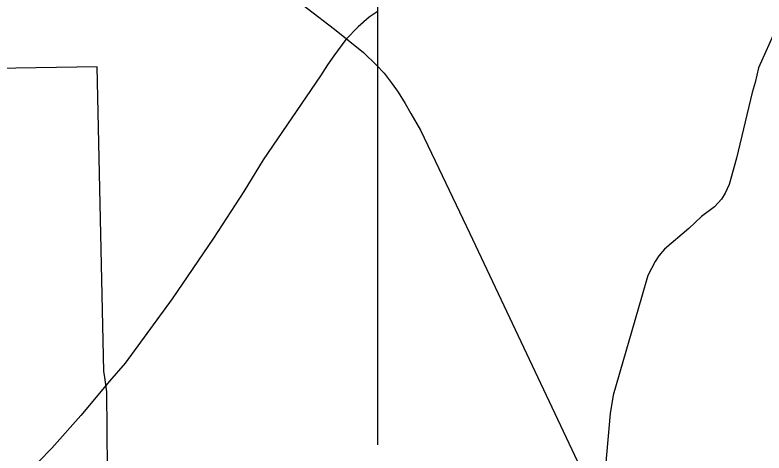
# Model space of a CAD drawing. Extents: x 1671357 to 13005564, y 567358 to 14261451.
# Drawn here: x 12758482.289 to 12758484.701, y 14259877.006 to 14259878.415 of the extents above; entities that cross this region are included whole.
import ezdxf

# ---------------------------------------------------------------- set-up
doc = ezdxf.new("R2010")
doc.units = 0
for name, color, linetype in [('32', 7, 'Continuous'), ('40', 7, 'Continuous'), ('43', 7, 'Continuous'), ('Default', 7, 'Continuous')]:
    doc.layers.add(name, color=color, linetype=linetype)

msp = doc.modelspace()

# ---------------------------------------------------------------- linework, layer by layer
at = {"layer": '32'}
for points in [[(12758482.5544, 14259878.2485), (12758482.0949, 14259878.241), (12758481.9843, 14259878.2399), (12758481.8651, 14259878.2401), (12758481.8403, 14259878.2407), (12758481.7981, 14259878.2376), (12758481.7522, 14259878.2365), (12758481.7205, 14259878.2347), (12758481.6712, 14259878.2395), (12758481.6306, 14259878.2405), (12758481.5477, 14259878.2421), (12758481.287, 14259878.2308), (12758481.2547, 14259878.2151), (12758481.1874, 14259878.1669), (12758481.1776, 14259878.163), (12758481.1519, 14259878.1565), (12758481.1429, 14259878.1523), (12758481.1462, 14259877.6613)], [(12758482.6034, 14259875.9368), (12758482.5882, 14259876.8298), (12758482.5852, 14259877.2025), (12758482.5785, 14259877.2487), (12758482.5759, 14259877.2695), (12758482.5544, 14259878.2485)]]:
    msp.add_lwpolyline(points, dxfattribs=at)
at = {"layer": '40'}
for points in [[(12758481.0738, 14259880.1343), (12758483.2312, 14259878.4361), (12758483.3179, 14259878.3692), (12758483.4112, 14259878.2949), (12758483.453, 14259878.2537), (12758483.4779, 14259878.2283), (12758483.5038, 14259878.1932), (12758483.5231, 14259878.1671), (12758483.5458, 14259878.1301), (12758483.5636, 14259878.0984), (12758483.5945, 14259878.0449), (12758483.6539, 14259877.9216), (12758483.754, 14259877.7121)], [(12758483.754, 14259877.7121), (12758484.5732, 14259875.9774)]]:
    msp.add_lwpolyline(points, dxfattribs=at)
at = {"layer": '43'}
for points in [[(12758483.4556, 14259878.4251), (12758483.4295, 14259878.4084), (12758483.3947, 14259878.3773), (12758483.355, 14259878.3362), (12758483.3155, 14259878.2842), (12758483.2951, 14259878.2547), (12758483.2729, 14259878.2191), (12758483.088, 14259877.9496), (12758483.0264, 14259877.8474), (12758482.9285, 14259877.6972)], [(12758484.7401, 14259878.3713), (12758484.6837, 14259878.2448), (12758484.6722, 14259878.1982), (12758484.6625, 14259878.1653), (12758484.6125, 14259877.9545), (12758484.5892, 14259877.8698), (12758484.5757, 14259877.8422), (12758484.5641, 14259877.8223), (12758484.542, 14259877.798), (12758484.4999, 14259877.7673), (12758484.4594, 14259877.7278)], [(12758484.4594, 14259877.7278), (12758484.3808, 14259877.6613), (12758484.3625, 14259877.6405), (12758484.3503, 14259877.6224), (12758484.3273, 14259877.5768), (12758484.307, 14259877.5058)], [(12758482.9285, 14259877.6972), (12758482.7956, 14259877.5016), (12758482.6437, 14259877.2949), (12758482.5939, 14259877.2374), (12758482.5013, 14259877.1263), (12758482.4084, 14259877.0214), (12758482.3238, 14259876.9359), (12758482.2506, 14259876.8504), (12758482.2213, 14259876.8234), (12758482.195, 14259876.8029), (12758482.0419, 14259876.7115), (12758481.2159, 14259876.2653), (12758481.2003, 14259876.2589), (12758481.1811, 14259876.2587), (12758481.1614, 14259876.2562), (12758481.0429, 14259876.2292), (12758481.0279, 14259876.2231), (12758481.0177, 14259876.2174), (12758480.9755, 14259876.155), (12758480.8689, 14259876.0062), (12758480.8314, 14259875.9716)], [(12758484.307, 14259877.5058), (12758484.2148, 14259877.1922), (12758484.2058, 14259877.1335), (12758484.1911, 14259876.9634), (12758484.1879, 14259876.9483), (12758484.1809, 14259876.9277), (12758484.1737, 14259876.9191), (12758484.1555, 14259876.9061), (12758484.1337, 14259876.8933), (12758484.0992, 14259876.88), (12758484.0759, 14259876.8733), (12758484.0478, 14259876.8731), (12758484.0159, 14259876.8777), (12758483.9105, 14259876.9051)]]:
    msp.add_lwpolyline(points, dxfattribs=at)
at = {"layer": 'Default'}
msp.add_line((12758483.4576, 14259877.0328), (12758483.4576, 14259879.7624), dxfattribs=at)

doc.saveas('drawing.dxf')
